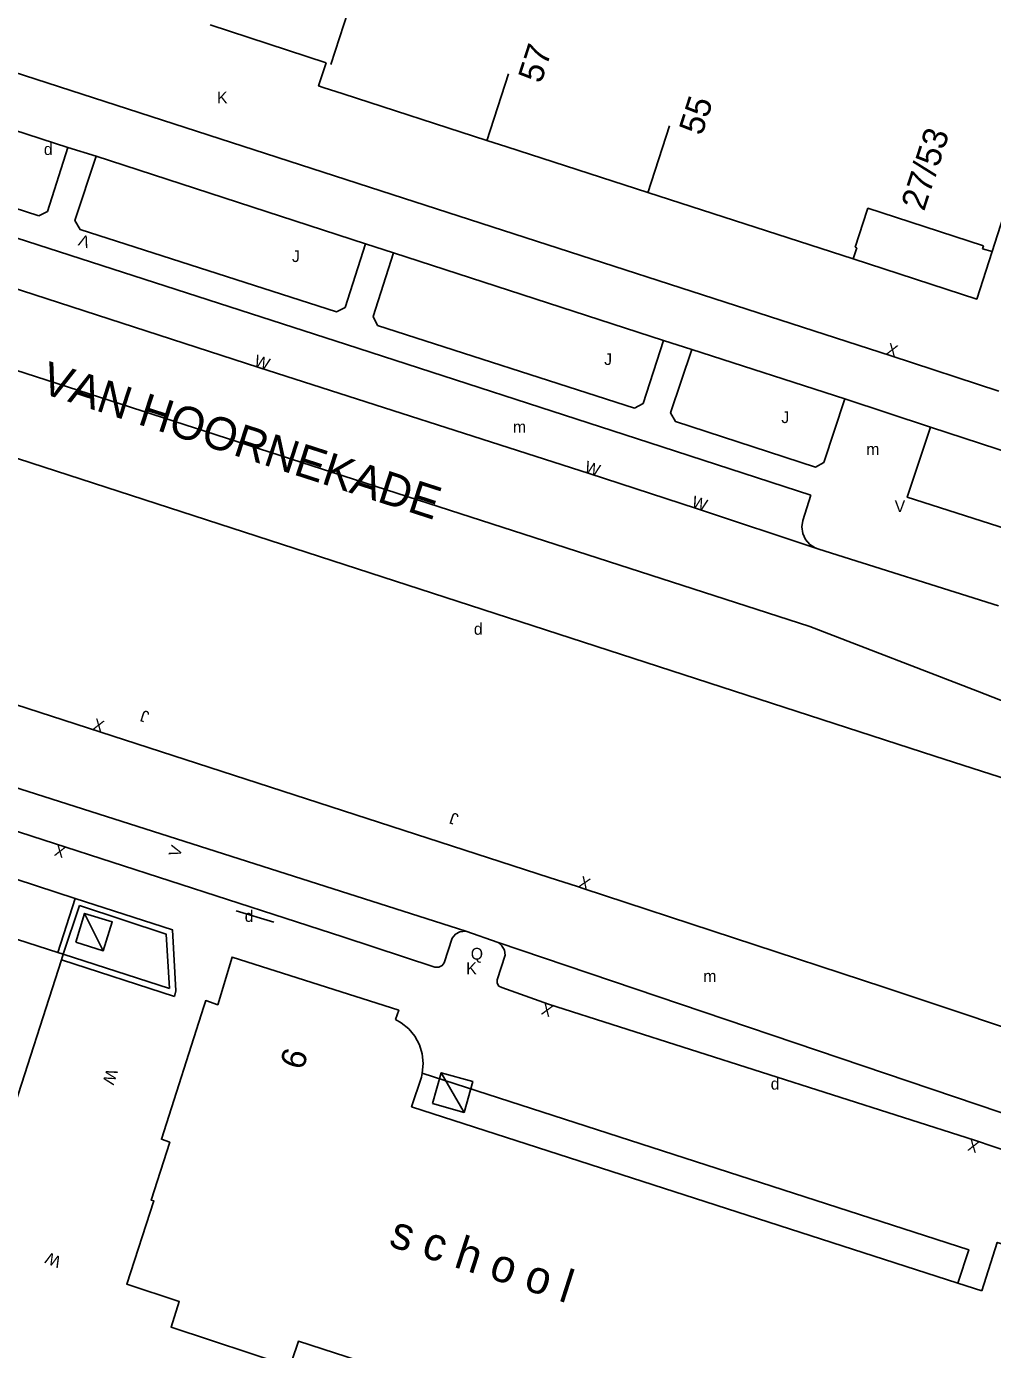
# Model space of a CAD drawing. Extents: x 134999 to 136502, y 457398 to 459002.
# Drawn here: x 135072.5 to 135113.6, y 457897.6 to 457953.9 of the extents above; entities that cross this region are included whole.
import ezdxf

# ---------------------------------------------------------------- set-up
doc = ezdxf.new("R2010")
doc.units = 0
for name, color, linetype in [('RI_DGTB_15', 7, 'Continuous'), ('RI_DGTB_2', 7, 'Continuous'), ('RI_DGTB_29', 7, 'Continuous'), ('RI_DGTB_30', 7, 'Continuous'), ('RI_DGTB_31', 7, 'Continuous'), ('RI_DGTB_35', 7, 'Continuous'), ('RI_DGTB_36', 7, 'Continuous'), ('RI_DGTB_37', 7, 'Continuous'), ('RI_DGTB_4', 7, 'Continuous'), ('RI_DGTB_40', 7, 'Continuous'), ('RI_DGTB_43', 7, 'Continuous'), ('RI_DGTB_48', 7, 'Continuous'), ('RI_DGTB_49', 7, 'Continuous'), ('RI_DGTB_53', 7, 'Continuous'), ('RI_DGTB_54', 7, 'Continuous')]:
    doc.layers.add(name, color=color, linetype=linetype)

msp = doc.modelspace()

# ---------------------------------------------------------------- linework, layer by layer
at = {"layer": 'RI_DGTB_15'}
for p, q in [((135085.451, 457952.318), (135086.376, 457955.173)), ((135092.101, 457949.061), (135093.026, 457951.916)), ((135098.951, 457946.844), (135099.876, 457949.699))]:
    msp.add_line(p, q, dxfattribs=at)
at = {"layer": 'RI_DGTB_2'}
for p, q in [((135113.616, 457944.35), (135114.803, 457948.023)), ((135107.783, 457944.533), (135107.852, 457944.51)), ((135113.205, 457944.461), (135113.25, 457944.599)), ((135107.697, 457944.033), (135107.852, 457944.51)), ((135113.205, 457944.461), (135113.616, 457944.35))]:
    msp.add_line(p, q, dxfattribs=at)
for points in [[(135080.318, 457954), (135085.257, 457952.393)], [(135085.134, 457951.34), (135084.936, 457951.404), (135085.257, 457952.393)], [(135092.107, 457949.078), (135085.983, 457951.065), (135085.134, 457951.34)], [(135092.948, 457948.805), (135092.107, 457949.078)], [(135092.948, 457948.805), (135098.956, 457946.861)], [(135098.956, 457946.861), (135107.697, 457944.033)], [(135107.783, 457944.533), (135108.3, 457946.112), (135108.331, 457946.193), (135109.508, 457945.809), (135113.25, 457944.599)], [(135107.697, 457944.033), (135112.964, 457942.322), (135113.616, 457944.35)]]:
    msp.add_lwpolyline(points, dxfattribs=at)
at = {"layer": 'RI_DGTB_30'}
for points in [[(135074.595, 457914.935), (135075.768, 457914.575), (135076.146, 457915.806), (135074.973, 457916.166), (135074.595, 457914.935)], [(135074.973, 457916.166), (135075.768, 457914.575)], [(135089.793, 457908.069), (135091.134, 457907.691), (135091.503, 457909), (135090.162, 457909.378), (135089.793, 457908.069)], [(135090.162, 457909.378), (135091.134, 457907.691)]]:
    msp.add_lwpolyline(points, dxfattribs=at)
at = {"layer": 'RI_DGTB_4'}
for p, q in [((135073.831, 457914.497), (135069.335, 457915.951)), ((135073.989, 457914.187), (135071.753, 457907.253)), ((135073.831, 457914.497), (135074.062, 457914.423)), ((135074.062, 457914.423), (135073.989, 457914.187)), ((135113.177, 457900.084), (135112.159, 457900.413))]:
    msp.add_line(p, q, dxfattribs=at)
for points in [[(135089.353, 457909.359), (135089.391, 457909.768), (135089.348, 457910.176), (135089.228, 457910.568), (135089.034, 457910.929), (135088.774, 457911.246), (135088.457, 457911.507), (135088.215, 457911.647), (135088.352, 457912.041), (135081.253, 457914.305), (135080.644, 457912.275), (135080.131, 457912.449), (135080.05, 457912.196)], [(135080.05, 457912.196), (135078.245, 457906.545), (135078.599, 457906.419), (135077.805, 457903.951), (135077.925, 457903.917), (135076.77, 457900.373), (135079, 457899.631), (135078.653, 457898.538), (135083.719, 457896.874)], [(135112.159, 457900.413), (135088.895, 457907.931), (135089.314, 457909.195), (135089.353, 457909.359)], [(135113.177, 457900.084), (135113.837, 457902.15), (135115.231, 457901.728)], [(135109.657, 457889.661), (135084.076, 457897.939), (135083.799, 457897.113)]]:
    msp.add_lwpolyline(points, dxfattribs=at)
at = {"layer": 'RI_DGTB_48'}
for p, q in [((135073.831, 457914.497), (135074.574, 457916.8)), ((135074.062, 457914.423), (135074.754, 457916.498)), ((135073.989, 457914.187), (135078.794, 457912.618)), ((135074.062, 457914.423), (135078.589, 457912.964))]:
    msp.add_line(p, q, dxfattribs=at)
at = {"layer": 'RI_DGTB_49'}
msp.add_line((135081.431, 457916.272), (135083.032, 457915.796), dxfattribs=at)
at = {"layer": 'RI_DGTB_53'}
for p, q in [((135074.258, 457948.786), (135075.458, 457948.405)), ((135063.552, 457945.515), (135082.393, 457939.415)), ((135086.939, 457944.678), (135088.132, 457944.299)), ((135099.629, 457940.56), (135100.837, 457940.172)), ((135082.393, 457939.415), (135096.462, 457934.891)), ((135107.344, 457938.078), (135110.989, 457936.875)), ((135096.462, 457934.891), (135101.025, 457933.408)), ((135105.897, 457933.968), (135105.556, 457932.9)), ((135101.025, 457933.408), (135106.238, 457931.674)), ((135106.238, 457931.674), (135113.884, 457929.258)), ((135047.808, 457925.475), (135074.574, 457916.8)), ((135092.578, 457914.922), (135115.93, 457907.023))]:
    msp.add_line(p, q, dxfattribs=at)
for points in [[(135113.906, 457938.397), (135109.313, 457939.915), (135088.067, 457946.781), (135063.106, 457954.862), (135045.186, 457960.666), (135025.173, 457967.169), (135018.273, 457969.393)], [(135105.897, 457933.968), (135098.997, 457936.223), (135086.131, 457940.392), (135061.187, 457948.44), (135045.052, 457953.673), (135028.246, 457959.12), (135024.121, 457960.467), (135023.824, 457959.553)], [(135020.246, 457952.339), (135021.351, 457955.656), (135056.642, 457944.268), (135105.852, 457928.376), (135112.993, 457925.633), (135117.753, 457923.769), (135126.188, 457919.369), (135133.662, 457914.816)], [(135062.668, 457952.541), (135061.79, 457949.813), (135061.987, 457949.441), (135073.016, 457945.867)], [(135074.258, 457948.786), (135062.668, 457952.541)], [(135073.016, 457945.867), (135073.389, 457946.059), (135074.258, 457948.786)], [(135086.939, 457944.678), (135086.063, 457941.969), (135085.704, 457941.783), (135074.776, 457945.294), (135074.562, 457945.679), (135075.458, 457948.405)], [(135075.458, 457948.405), (135086.939, 457944.678)], [(135088.132, 457944.299), (135087.258, 457941.584), (135087.449, 457941.203), (135098.393, 457937.677)], [(135099.629, 457940.56), (135088.132, 457944.299)], [(135111.179, 457922.865), (135046.463, 457943.85)], [(135098.393, 457937.677), (135098.758, 457937.884), (135099.629, 457940.56)], [(135107.344, 457938.078), (135106.449, 457935.37), (135106.096, 457935.171), (135100.129, 457937.118), (135099.929, 457937.482), (135100.837, 457940.172)], [(135100.837, 457940.172), (135107.344, 457938.078)], [(135118.928, 457931.002), (135118.759, 457931.053), (135114.932, 457932.307), (135110.007, 457933.887), (135110.989, 457936.875)], [(135110.989, 457936.875), (135115.256, 457935.473), (135119.849, 457933.984)], [(135105.556, 457932.9), (135105.516, 457932.623), (135105.556, 457932.346), (135105.672, 457932.091), (135105.855, 457931.879), (135106.09, 457931.728), (135106.238, 457931.674)], [(135111.179, 457922.865), (135115.912, 457921.34), (135116.524, 457921.054)], [(135094.753, 457917.693), (135095.967, 457917.307), (135096.198, 457917.217), (135109.012, 457913.016), (135117.036, 457910.336)], [(135074.574, 457916.8), (135078.709, 457915.47), (135078.855, 457912.859), (135078.794, 457912.618)], [(135074.754, 457916.498), (135078.439, 457915.283), (135078.589, 457912.964)], [(135085.973, 457915.161), (135089.892, 457913.878), (135090.057, 457913.874), (135090.205, 457913.947), (135090.29, 457914.053), (135090.632, 457915.112), (135090.769, 457915.275), (135090.956, 457915.377), (135091.201, 457915.401)], [(135091.201, 457915.401), (135092.578, 457914.922)], [(135092.578, 457914.922), (135092.745, 457914.782), (135092.85, 457914.591), (135092.881, 457914.378), (135092.544, 457913.329), (135092.542, 457913.188), (135092.616, 457913.068), (135092.735, 457913.007), (135094.725, 457912.292), (135112.87, 457906.503), (135114.547, 457905.942), (135114.672, 457906.367), (135114.794, 457906.622), (135114.982, 457906.833), (135115.221, 457906.983), (135115.493, 457907.06), (135115.776, 457907.058), (135115.93, 457907.023)], [(135112.159, 457900.413), (135112.621, 457901.842), (135089.353, 457909.359)]]:
    msp.add_lwpolyline(points, dxfattribs=at)
at = {"layer": 'RI_DGTB_54'}
for p, q in [((135017.05, 457939.11), (135091.201, 457915.401)), ((135085.973, 457915.161), (135026.68, 457934.33))]:
    msp.add_line(p, q, dxfattribs=at)
msp.add_lwpolyline([(135036.734, 457936.471), (135044.681, 457933.888), (135055.468, 457930.422), (135094.753, 457917.693)], dxfattribs=at)

# ---------------------------------------------------------------- texts
at = {"layer": 'RI_DGTB_29'}
for p in [(135073.238, 457948.461), (135104.19, 457908.658)]:
    msp.add_text('d', height=0.5, dxfattribs=at).set_placement(p)
for rotation, p in [(359.9997, (135091.55, 457928.03)), (359.9997, (135091.55, 457928.03)), (359.9997, (135091.55, 457928.03)), (359.5424, (135081.79, 457915.804))]:
    msp.add_text('d', height=0.5, rotation=rotation, dxfattribs=at).set_placement(p)
at = {"layer": 'RI_DGTB_30'}
for s, p in [('K', (135080.613, 457950.659)), ('V', (135109.471, 457933.251)), ('K', (135091.223, 457913.573))]:
    msp.add_text(s, height=0.5, dxfattribs=at).set_placement(p)
for s, height, rotation, p in [('V', 0.5, 162.18, (135075.246, 457944.962)), ('V', 0.5, 162.18, (135075.246, 457944.962)), ('V', 0.5, 162.18, (135075.246, 457944.962)), ('X', 0.5, 341.7068, (135109.076, 457939.993)), ('W', 0.5, 341.7068, (135082.156, 457939.493)), ('W', 0.5, 341.7068, (135096.225, 457934.969)), ('W', 0.5, 341.7068, (135100.788, 457933.486)), ('X', 0.499, 342.0456, (135075.277, 457924.004)), ('X', 0.5, 162.0583, (135074.214, 457918.983)), ('V', 0.5, 72.0721, (135079.016, 457918.525)), ('X', 0.5, 338.7157, (135095.965, 457917.308)), ('X', 0.5, 160.2386, (135094.96, 457912.207)), ('W', 0.5, 252.4689, (135075.922, 457909.581)), ('X', 0.5, 162.3134, (135113.109, 457906.427)), ('W', 0.499, 157.8338, (135074.018, 457901.512))]:
    msp.add_text(s, height=height, rotation=rotation, dxfattribs=at).set_placement(p)
at = {"layer": 'RI_DGTB_31'}
for s, p in [('J', (135083.802, 457943.904)), ('J', (135097.099, 457939.517)), ('J', (135104.644, 457937.045)), ('Q', (135091.418, 457914.195))]:
    msp.add_text(s, height=0.5, dxfattribs=at).set_placement(p)
for p in [(135077.764, 457924.737), (135090.935, 457920.379)]:
    msp.add_text('J', height=0.499, rotation=162.0736, dxfattribs=at).set_placement(p)
at = {"layer": 'RI_DGTB_35'}
for s, rotation, p in [('27/53', 72.0601, (135110.721, 457946.036)), ('6', 72.129, (135084.266, 457909.449))]:
    msp.add_text(s, height=1.054, rotation=rotation, dxfattribs=at).set_placement(p)
at = {"layer": 'RI_DGTB_36'}
for s, p in [('57', (135094.409, 457951.469)), ('55', (135101.259, 457949.252))]:
    msp.add_text(s, height=1.054, rotation=72.06, dxfattribs=at).set_placement(p)
at = {"layer": 'RI_DGTB_37'}
msp.add_text('VAN HOORNEKADE', height=1.4, rotation=342.0803, dxfattribs=at).set_placement((135073.028, 457938.358))
at = {"layer": 'RI_DGTB_40'}
msp.add_text('s c h o o l', height=1.4, rotation=342.162, dxfattribs=at).set_placement((135087.876, 457902.012))
at = {"layer": 'RI_DGTB_43'}
for p in [(135093.214, 457936.634), (135108.261, 457935.683), (135101.32, 457913.243)]:
    msp.add_text('m', height=0.5, dxfattribs=at).set_placement(p)

doc.saveas('drawing.dxf')
